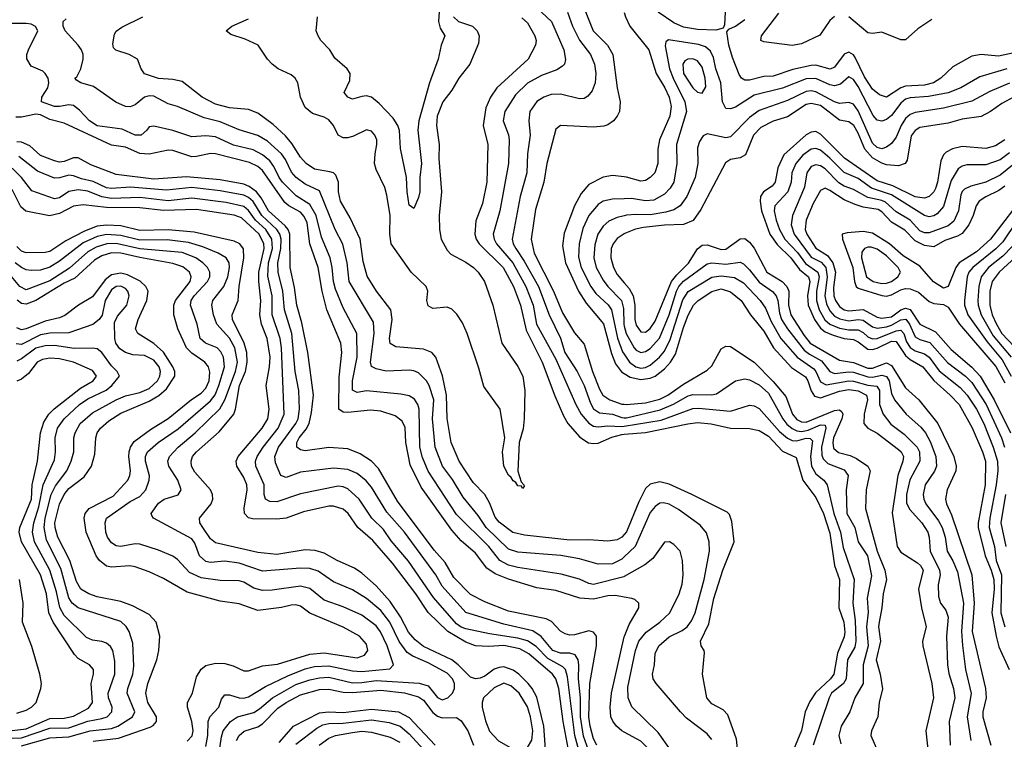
# Model space of a CAD drawing. Header units: inches. Extents: x 501365 to 657855, y 482276 to 547543.
# Tile 939 of 957: x 617442 to 621608, y 516295 to 519338. Entities that reach past the tile are written whole.
import ezdxf

# ---------------------------------------------------------------- set-up
doc = ezdxf.new("R2010")
doc.units = ezdxf.units.IN
doc.header["$MEASUREMENT"] = 0
doc.layers.add('A6511', color=7, linetype='Continuous')
doc.layers.add('A6521', color=7, linetype='Continuous')

msp = doc.modelspace()

# ---------------------------------------------------------------- linework, layer by layer
at = {"layer": 'A6511', "color": 5}
for points, elevation in [([(619810, 519436.8), (619867.8, 519290), (619929.6, 519230), (619950.9, 519190), (619969.7, 519049.7), (619982.3, 518990), (619979.1, 518950), (619970.2, 518930), (619953.8, 518910), (619930, 518892.7), (619912.9, 518887.1), (619870, 518882.8), (619730, 518890.7), (619710, 518874.3), (619672, 518730), (619659.7, 518650), (619624.6, 518535.4), (619606, 518410), (619618.9, 518350), (619699.9, 518190), (619738, 518098), (619790, 518013.2), (619830, 517965), (619865.1, 517850), (619894.6, 517774.6), (619909.3, 517749.3), (619938.9, 517730), (619990, 517712.2), (620000, 517711.3)], 3380), ([(619218.4, 519390), (619214.5, 519330), (619221.3, 519301.3), (619240.6, 519270), (619225.8, 519230), (619213.1, 519170), (619175.3, 519070), (619130.4, 518910), (619126.8, 518870), (619142.6, 518730), (619135.2, 518670), (619134.8, 518610), (619130, 518585.6), (619110, 518539.3), (619090, 518553.2), (619080.8, 518610), (619079.1, 518670), (619053.3, 518793.3), (619049, 518869), (619042.4, 518890), (619021.9, 518921.9), (618962.8, 518982.8), (618930, 519009.6), (618910, 519015.1), (618890, 519013.3), (618850, 519002), (618829.7, 519010), (618815.1, 519030), (618839.1, 519080.9), (618839.7, 519110), (618827.3, 519130), (618774.7, 519174.7), (618753.7, 519210), (618716.8, 519250), (618704.2, 519270), (618696.4, 519290), (618701.6, 519350)], 3260), ([(619630, 519387.3), (619691.5, 519330), (619744.4, 519210), (619750.8, 519169.2), (619746.5, 519150), (619738.7, 519141.3), (619714.8, 519125.2), (619650, 519101.8), (619590, 519069.4), (619540.3, 519019.7), (619494.7, 518950), (619487.8, 518910), (619510.8, 518850.8), (619513.4, 518830), (619510.5, 518729.5), (619473.4, 518530), (619445.6, 518430), (619448.9, 518410), (619459, 518390), (619528, 518310), (619583.4, 518210), (619613.8, 518130), (619628.5, 518050), (619710, 517901.5), (619795.2, 517710), (619817.9, 517670), (619850, 517631.7), (619870, 517619.4), (619890, 517615.8), (619930, 517619.6), (619990, 517616.9), (620000, 517618.5)], 3340), ([(619760.3, 519370), (619780.8, 519310), (619810, 519250.8), (619856.6, 519190), (619874, 519150), (619879.9, 519110), (619876.8, 519070), (619863.7, 519036.3), (619845.9, 519014.1), (619830, 519004.5), (619810, 519002.5), (619730, 519022.7), (619690, 519021.9), (619660.2, 519010), (619630, 518991.1), (619600.7, 518950), (619595.7, 518910), (619602.3, 518850), (619590.5, 518770), (619587.2, 518690), (619558.9, 518590), (619525.1, 518410), (619529.4, 518390), (619540.6, 518370), (619576.7, 518316.7), (619637.5, 518210), (619681.7, 518090), (619730, 517991), (619747.9, 517930), (619800.6, 517850), (619830.3, 517790.3), (619856.5, 517716.5), (619870, 517691.6), (619894.8, 517674.8), (619950, 517668.8), (619990, 517654.7), (620000, 517654.5)], 3360), ([(620000, 516983.4), (619997.8, 516982.2), (619870, 516948.8), (619850, 516953.2), (619810, 516972.1), (619732.3, 516992.3), (619550, 517020.4), (619510, 517031.4), (619472.8, 517050), (619426.3, 517110), (619290, 517245.5), (619170, 517427.9), (619146.3, 517486.3), (619135.5, 517530), (619131.9, 517690), (619126.4, 517710), (619112.3, 517732.3), (619090, 517746.8), (619054.4, 517754.4), (618910, 517768.4), (618870, 517760.9), (618850.4, 517770.4), (618849.6, 517810), (618870.2, 517910), (618868.3, 518010), (618810, 518119.8), (618777.5, 518197.5), (618769.1, 518230), (618764.3, 518290), (618755.8, 518330), (618718.3, 518418.3), (618696.7, 518510), (618670, 518556.2), (618612.4, 518592.4), (618554.1, 518650), (618539.8, 518670), (618517.5, 518717.5), (618500.1, 518740.1), (618470, 518765.7), (618430, 518787.2), (618346.4, 518806.4), (618270, 518841.8), (618230, 518846.7), (618170, 518842.2), (618090, 518869.4), (618010, 518887.2), (617990, 518884.8), (617979.7, 518870), (617955.8, 518850), (617930, 518848.8), (617875, 518875), (617770, 518889.2), (617737.2, 518910), (617695.6, 518955.6), (617670, 518974.9), (617650, 518978.2), (617610, 518970.3), (617590, 518971.1), (617534.4, 518990), (617536, 519010), (617560.8, 519050), (617565.6, 519070), (617562.9, 519090), (617550.5, 519110.5), (617539.5, 519119.5), (617490, 519140.4), (617472.7, 519172.7), (617472.4, 519190), (617479.1, 519210), (617518.9, 519290), (617508.6, 519308.6), (617490, 519318.7), (617470, 519322.2), (617310, 519321.4)], 3360), ([(620000, 517066.2), (619990, 517056.6), (619950, 517036.2), (619890, 517034.7), (619810, 517057.1), (619731.4, 517071.4), (619550, 517086.5), (619510, 517098.2), (619415.3, 517190), (619381.1, 517241.1), (619318.5, 517318.5), (619273.3, 517393.3), (619230.3, 517450), (619199.8, 517530), (619188.6, 517650), (619193.7, 517730), (619174.7, 517790), (619163.7, 517810), (619130, 517844.4), (619110, 517853.1), (619090, 517856.1), (618992, 517852), (618950, 517860.5), (618930.9, 517870.9), (618926.3, 517890), (618941.1, 518010), (618939, 518059), (618835.9, 518230), (618826.9, 518310), (618809, 518389), (618776.7, 518450), (618710, 518614.5), (618650, 518641.5), (618611.5, 518670), (618592.7, 518692.7), (618566.3, 518746.3), (618549.7, 518769.7), (618490, 518823.7), (618450, 518848), (618370, 518872.4), (618290, 518905.9), (618222.6, 518922.6), (618110, 518970.9), (618070, 518981.9), (618010, 519013.9), (617990, 519015.7), (617970.4, 519009.6), (617930, 518977.8), (617910, 518969.3), (617890, 518971.2), (617849.4, 518989.4), (617754.8, 519054.8), (617700.9, 519070), (617681.8, 519081.8), (617675.4, 519090), (617683.5, 519096.5), (617701.2, 519130), (617710.4, 519170), (617710.5, 519190.5), (617704.2, 519210), (617690, 519229.7), (617633.8, 519290), (617625.5, 519310), (617625.7, 519330), (617638.3, 519341.7)], 3340), ([(620000, 517160.5), (619990, 517149.9), (619970, 517137.8), (619930, 517133), (619850, 517138.5), (619770, 517136.7), (619577.2, 517157.2), (619528.7, 517168.6), (619470, 517213.1), (619453.8, 517233.8), (619430, 517294.9), (619410.2, 517330.2), (619360.8, 517380.8), (619301.5, 517470), (619267.4, 517550), (619250.5, 517650.5), (619248.2, 517750), (619231, 517831), (619202.9, 517910), (619185.2, 517930), (619150, 517944.8), (619033.8, 517953.8), (619008.9, 517968.9), (619006.5, 517990), (619018.1, 518070), (619012.1, 518110), (618951.3, 518190), (618912.4, 518252.4), (618895.2, 518315.2), (618882.4, 518410), (618839.7, 518499.7), (618799.1, 518570), (618790.3, 518610), (618790.8, 518650.7), (618779.5, 518679.5), (618769.5, 518689.5), (618754.3, 518694.3), (618690, 518705.1), (618653.9, 518730), (618630, 518756.5), (618593.8, 518813.8), (618566.6, 518846.6), (618514.1, 518894.1), (618450, 518942.9), (618410, 518958.4), (618330, 518965), (618270, 518981), (618214.5, 519010), (618130, 519075.9), (618090, 519085.4), (618030, 519088.7), (617970, 519109), (617956, 519130), (617940.5, 519170), (617905.1, 519190), (617848.5, 519208.5), (617839, 519219), (617835.9, 519235.9), (617843.4, 519276.6), (617850.5, 519289.5), (617874, 519306), (617963, 519350)], 3320), ([(619277.4, 519350), (619298.9, 519330), (619357.6, 519310), (619378.2, 519290), (619386.4, 519270), (619383.5, 519236.5), (619346.5, 519150), (619299.9, 519090), (619270, 519039.9), (619232.4, 518990), (619208.2, 518930), (619205.6, 518890), (619217.2, 518810), (619215.9, 518750), (619226, 518610), (619216.9, 518510), (619218.2, 518450), (619225.4, 518410), (619250, 518363.1), (619266.6, 518346.6), (619330, 518312.8), (619361.6, 518290), (619381.7, 518270), (619409, 518230), (619444.1, 518130), (619481.5, 517970), (619550, 517870.5), (619570.6, 517830), (619579.2, 517770), (619576.9, 517650), (619572.3, 517607.7), (619555.7, 517550), (619549, 517429), (619563.4, 517383.4), (619574.9, 517370), (619576.3, 517363.7), (619570, 517355.3), (619565.4, 517365.4), (619550, 517366.4), (619541.1, 517381.1), (619530, 517387.4), (619521.8, 517401.8), (619510, 517411.1), (619490, 517449.7), (619484.6, 517510), (619494.5, 517570), (619475.4, 517690), (619405.9, 517785.9), (619384.5, 517864.5), (619335.7, 518010), (619315.9, 518055.9), (619292.2, 518092.2), (619270, 518113.7), (619250, 518122), (619190, 518116.8), (619170, 518127), (619165, 518150), (619168.5, 518190), (619161.3, 518210), (619098.3, 518270), (619013.7, 518390), (619008.2, 518430), (619009.5, 518510), (618995.4, 518595.4), (618987.5, 518627.5), (618950, 518704.4), (618943.9, 518730), (618945.5, 518770), (618953.6, 518810), (618952.8, 518830), (618944.1, 518850), (618930, 518866.1), (618910, 518872.2), (618854.6, 518845.4), (618830, 518838.2), (618810, 518838.4), (618790, 518849.9), (618769.9, 518889.9), (618750, 518914.1), (618730, 518925.6), (618681.2, 518941.2), (618650, 518966.4), (618629.9, 519010), (618619.1, 519070), (618607.2, 519090), (618590, 519103.8), (618536.2, 519130), (618509.8, 519149.8), (618490.7, 519170.7), (618451.3, 519230), (618395.7, 519255.7), (618335.2, 519275.2), (618315.1, 519290), (618339.6, 519310), (618410, 519341.5)], 3280), ([(619566, 519346), (619590, 519324.8), (619622.2, 519270), (619627.2, 519250), (619624.4, 519230), (619593.2, 519170), (619460.4, 519050), (619434.4, 519010), (619414.4, 518965.6), (619402.6, 518890), (619423.1, 518810), (619419.1, 518650), (619399.6, 518560.4), (619372.6, 518487.4), (619367.7, 518430), (619373.3, 518410), (619385.9, 518390), (619487.5, 518290), (619530.8, 518210), (619561, 518130), (619585.3, 518025.3), (619652.9, 517890), (619706.7, 517746.7), (619742.8, 517662.8), (619761.5, 517630), (619811.9, 517571.9), (619848.8, 517548.8), (619870, 517544.8), (619890, 517547.1), (619948, 517572), (619990, 517583.5), (620000, 517584.3)], 3320), ([(620000, 516895.8), (619962.5, 516902.5), (619930, 516901.5), (619870, 516887.6), (619811.9, 516891.9), (619710, 516924.4), (619630, 516935.4), (619510, 516972.1), (619454, 516994), (619417.9, 517017.9), (619370, 517081), (619310, 517133.9), (619270, 517179.3), (619140.2, 517360.2), (619094.8, 517454.8), (619076, 517550), (619072.5, 517612.5), (619060, 517640), (619030, 517662), (618970, 517681.7), (618926.5, 517686.5), (618830, 517676.2), (618810, 517677.7), (618792.4, 517690), (618793.5, 517826.5), (618804.6, 517930), (618800.7, 517970), (618742, 518110), (618721.3, 518190), (618705, 518290), (618670, 518390), (618658.6, 518478.6), (618645.9, 518505.9), (618630, 518523.9), (618580.4, 518550), (618564.4, 518564.4), (618470, 518700.1), (618450, 518717), (618414.2, 518734.2), (618270, 518770.9), (618250, 518772.3), (618190, 518758.6), (618170, 518758.3), (618090, 518784.1), (618070, 518785.2), (617990, 518769.5), (617950, 518771.8), (617890, 518797.9), (617830, 518806.4), (617630, 518899.7), (617570, 518915.2), (617530, 518935.6), (617510, 518937.9), (617450, 518924.9), (617425.8, 518925.8)], 3380), ([(619884.2, 516270), (619870, 516296.9), (619855.4, 516350), (619850.5, 516390), (619853.8, 516530), (619882.1, 516690), (619881.8, 516730), (619870, 516747.7), (619850, 516753.2), (619790, 516736.6), (619770, 516735.2), (619750, 516740.4), (619730, 516752.1), (619692.2, 516792.2), (619670, 516804.6), (619510, 516836.5), (619410, 516875.8), (619350, 516907.1), (619278.5, 516978.5), (619241.8, 517041.8), (619195, 517095), (619041, 517301), (618959.5, 517439.5), (618931.2, 517471.2), (618882.3, 517502.3), (618830, 517522.8), (618750, 517528.9), (618650, 517515), (618630, 517518.4), (618615.3, 517530), (618615.3, 517550), (618624.9, 517570), (618654.6, 517605.4), (618666.3, 517630), (618676.6, 517676.6), (618684.7, 517750), (618660.9, 517930), (618636.1, 518056.1), (618614.5, 518130), (618605.2, 518205.2), (618586.8, 518290), (618585.1, 518430), (618577.9, 518450), (618565.9, 518465.9), (618494.6, 518530), (618464.3, 518584.3), (618443.7, 518610), (618412.9, 518632.9), (618390, 518642.2), (618290, 518660.6), (618147.1, 518672.9), (618010, 518663.1), (617850, 518683.1), (617743.6, 518723.6), (617690, 518753.8), (617670, 518752.8), (617630, 518738.1), (617610, 518735.7), (617590, 518740.1), (617530, 518762.7), (617484.6, 518804.6), (617450, 518819.1), (617430, 518821.7)], 3420), ([(619848.5, 516248.5), (619828.1, 516308.1), (619815, 516390), (619814.2, 516470), (619806.5, 516550), (619807.7, 516610), (619805, 516630), (619792.4, 516652.4), (619770, 516658.7), (619730, 516659.3), (619697.2, 516670), (619649, 516729), (619612.9, 516752.9), (619490, 516781.8), (619330, 516831.3), (619230, 516941.9), (619202.5, 516990), (619070.7, 517170), (618994.9, 517254.9), (618930, 517360.9), (618907.6, 517387.6), (618870, 517418), (618830, 517435.1), (618770, 517440.9), (618630, 517424.8), (618570, 517401.8), (618546.8, 517410), (618524.1, 517464.1), (618520.9, 517490), (618536.5, 517530), (618609.9, 517630), (618620.2, 517650), (618625.2, 517690), (618623.7, 517770), (618607.4, 517850), (618593.3, 518010), (618562.6, 518110), (618554.8, 518190), (618535.5, 518270), (618534.9, 518310), (618547.4, 518370), (618549, 518410), (618543.3, 518430), (618530.2, 518450), (618466.8, 518510), (618429.2, 518569.2), (618410, 518585.6), (618390, 518595.3), (618290, 518613.9), (618170, 518627.3), (618063.7, 518616.3), (617910.5, 518629.5), (617830, 518624.3), (617810, 518626.6), (617753.6, 518653.6), (617704.1, 518664.1), (617670, 518677.4), (617650, 518680.1), (617610, 518668.5), (617590, 518667.5), (617517.4, 518697.4), (617439, 518759)], 3440), ([(619834.8, 516150), (619791.1, 516310), (619759.1, 516559.1), (619750.6, 516590), (619740.7, 516600.7), (619675.9, 516635.9), (619626.6, 516686.6), (619590, 516710.4), (619550, 516722.1), (619430, 516740.2), (619330, 516761.5), (619310, 516768.3), (619290, 516782.3), (619193.5, 516893.5), (619087.5, 517047.5), (619014, 517134), (618981.4, 517181.4), (618931.7, 517230), (618879, 517310), (618830, 517353), (618810, 517362.3), (618790, 517365), (618630, 517332), (618530, 517299.1), (618500.5, 517300.5), (618481.7, 517310), (618475.7, 517330), (618475.8, 517370), (618440.7, 517450), (618439.5, 517470), (618446.3, 517490), (618471.6, 517530), (618536.1, 517610), (618560.8, 517670), (618550, 517950), (618543.6, 517990), (618510.5, 518090), (618510.4, 518170), (618492.4, 518252.4), (618495.3, 518310), (618511.6, 518370), (618509.4, 518410), (618483.2, 518450), (618440.1, 518490), (618410, 518530.5), (618390, 518547.4), (618315.9, 518564.1), (618170, 518582.4), (618070, 518571.5), (617950, 518585.1), (617830, 518581), (617790, 518588.7), (617730, 518612.6), (617690, 518617.5), (617650, 518610.5), (617610, 518585), (617590, 518579.5), (617493.2, 518613.2), (617449.5, 518670), (617410, 518709.5)], 3460), ([(620000, 518673.4), (619950, 518678.3), (619910, 518672.3), (619850, 518640.4), (619816.9, 518603.1), (619789, 518551), (619745.3, 518434.7), (619739.3, 518380.7), (619752, 518310), (619806.1, 518190), (619838.3, 518138.3), (619911.8, 518051.8), (619945.8, 517925.8), (619962.3, 517882.3), (619988.4, 517848.4), (620000, 517841.2)], 3420), ([(619774.6, 516190), (619741.2, 516370), (619723, 516510), (619710.8, 516550), (619696.2, 516570), (619595.7, 516655.7), (619557.4, 516677.4), (619490, 516691.7), (619427.3, 516687.3), (619370, 516689.9), (619330, 516704.9), (619253.1, 516750), (619170.2, 516830.2), (619118.2, 516910), (619018.9, 517038.9), (618935.9, 517135.9), (618872.4, 517190), (618832.1, 517250), (618810, 517267.7), (618770, 517280.9), (618750, 517279.9), (618643.3, 517256.7), (618570, 517230.3), (618530, 517225.6), (618427.1, 517227.1), (618410, 517230.5), (618393, 517250), (618392.1, 517272.1), (618404.8, 517350), (618402.7, 517370), (618390, 517401.2), (618360.1, 517450), (618357.6, 517470), (618366.3, 517490), (618467.7, 517610), (618491.2, 517650), (618496.9, 517690), (618485.3, 517790), (618499.2, 517870), (618501.2, 517910), (618489.5, 517989.5), (618465.5, 518050), (618457.8, 518090), (618461.7, 518150), (618453.4, 518230), (618453.9, 518270), (618476.1, 518370), (618475.2, 518390), (618455.1, 518430), (618379.8, 518499.8), (618350, 518510.9), (618190, 518534.8), (618050, 518530.6), (617950, 518542.4), (617810, 518543.1), (617710, 518554.7), (617670, 518549.1), (617610, 518517.6), (617568.8, 518508.8), (617467.4, 518527.4), (617446.5, 518546.5), (617410, 518620.2)], 3480), ([(620000, 518580), (619950, 518578.3), (619910.4, 518569.6), (619890, 518556.7), (619850.5, 518510), (619825.1, 518454.9), (619809.3, 518390), (619807, 518333), (619817.8, 518290), (619857.9, 518210), (619879.9, 518179.9), (619931.5, 518131.5), (619945.6, 518110), (619971, 517991), (619992.9, 517932.9), (620000, 517922.5)], 3440), ([(620000, 518507.9), (619970, 518500.7), (619934.8, 518485.2), (619910, 518464.4), (619888.6, 518430), (619874.8, 518385.2), (619871, 518330), (619880.6, 518290), (619910, 518236.8), (619930, 518209.7), (619988.7, 518150), (619996.2, 518116.2), (619998, 518050), (620000, 518041.5)], 3460), ([(619666.6, 516253.4), (619659.8, 516350), (619630, 516472.6), (619610.3, 516510), (619593.9, 516530), (619553.9, 516570), (619530, 516587.4), (619490, 516600.6), (619470, 516598.7), (619449.3, 516590.7), (619410, 516561.2), (619390, 516552.5), (619370, 516550.8), (619350, 516557.8), (619297.3, 516610), (619270.4, 516630), (619150, 516687.4), (619114.6, 516714.6), (619087.2, 516747.2), (619052.9, 516812.9), (619010, 516877.6), (618950, 516943.1), (618890, 516997.3), (618858.3, 517018.3), (618785.8, 517050), (618730, 517081.2), (618692.5, 517092.5), (618650, 517095.5), (618530, 517076.3), (618450, 517084.3), (618270, 517125), (618250, 517142.8), (618216.2, 517190), (618204.7, 517210), (618202.9, 517230), (618251.7, 517290), (618259, 517310), (618258.4, 517330), (618249.9, 517350), (618183.6, 517423.6), (618169.5, 517450), (618166.9, 517470), (618173.5, 517490), (618189.4, 517510), (618285.9, 517594.1), (618347.6, 517670), (618355.6, 517690), (618372.3, 517790), (618397.5, 517850), (618405.1, 517890), (618403.1, 517930), (618392.3, 517970), (618343, 518070), (618341, 518090), (618367, 518150), (618370.9, 518210), (618389.7, 518330), (618389.3, 518369.3), (618374, 518390), (618350, 518400.8), (618179.7, 518439.7), (618070, 518448.5), (617950, 518446.2), (617870, 518465.2), (617810, 518468.2), (617770, 518463.8), (617716.4, 518443.6), (617637.2, 518402.8), (617570, 518358), (617550, 518353.6), (617470, 518352), (617450, 518359.3), (617430, 518378)], 3520), ([(618278.1, 516181.9), (618295.4, 516304.6), (618303, 516330), (618333.3, 516370), (618363.8, 516390), (618432.7, 516407.3), (618457.2, 516422.8), (618511.4, 516470), (618610, 516525.7), (618670, 516546.1), (618710, 516554.7), (618750, 516556.9), (618850, 516533.8), (618890, 516534.2), (618950, 516543.6), (619131.8, 516531.8), (619170, 516520.5), (619210, 516471.2), (619230, 516461.5), (619254.1, 516470), (619272.8, 516490), (619281.4, 516510), (619281.3, 516530), (619273.5, 516550), (619250, 516574.5), (619170, 516618.4), (619105.7, 516645.7), (619082, 516662), (619047.7, 516707.7), (619008.7, 516790), (618970, 516838.9), (618910, 516889.9), (618850, 516926), (618770, 516960.9), (618705, 517005), (618670, 517016.7), (618630, 517017.8), (618470, 517005.7), (618370, 517039.4), (618310, 517047.6), (618250, 517042.1), (618230, 517046.7), (618203.1, 517070), (618183.4, 517123.4), (618170, 517141.9), (618007.8, 517230), (618001.3, 517241.3), (617998.7, 517250), (618030, 517292.6), (618054, 517310), (618111.9, 517328.1), (618125, 517350), (618111.5, 517390), (618072.5, 517450), (618068.3, 517470), (618076.4, 517490), (618112.3, 517530), (618184.1, 517590), (618288.6, 517691.4), (618310, 517730), (618354.5, 517850), (618362.9, 517890), (618351.9, 517950), (618330, 517990.8), (618276.6, 518050), (618262.4, 518090), (618254.8, 518130), (618258.8, 518150), (618305.8, 518210), (618322.3, 518250), (618329.9, 518290), (618327.9, 518310), (618315.7, 518330), (618281.5, 518350), (618217.4, 518377.4), (618155.9, 518396), (618066.2, 518406.1), (617950, 518405.6), (617870, 518424.7), (617810, 518429.2), (617770, 518420.8), (617710, 518394.1), (617610, 518316.2), (617570, 518291.5), (617530, 518278.6), (617490, 518276.6), (617470, 518279.7), (617450, 518289.5), (617422.6, 518310)], 3540), ([(620000, 518432.4), (619970, 518412.1), (619952.9, 518390), (619944.9, 518370), (619942.5, 518330), (619953.8, 518290), (619970, 518259.5), (620000, 518225.1)], 3480), ([(618230, 516263.6), (618238, 516310), (618239.1, 516370), (618246.1, 516390), (618284.3, 516430), (618295.3, 516464.7), (618310, 516482.2), (618330, 516481.9), (618370, 516469.6), (618390, 516468.8), (618410, 516474.4), (618481.4, 516518.5), (618576.6, 516563.4), (618650, 516592.5), (618690, 516603), (618750, 516605.9), (618850, 516583.7), (618890, 516581.2), (619007.4, 516592.6), (619024.1, 516610), (618996.7, 516690), (618969.2, 516749.2), (618950, 516773.8), (618890, 516819), (618810, 516854.8), (618730, 516882.9), (618670, 516932), (618630, 516941.4), (618510, 516924.9), (618470, 516924.2), (618433.3, 516933.3), (618390, 516958.8), (618370, 516964.7), (618290, 516966.5), (618210, 516977.6), (618160.4, 517000.4), (618110, 517054.9), (618090, 517069.2), (618030, 517094), (617950, 517119.6), (617930, 517120.7), (617870, 517110.5), (617850, 517112.5), (617830, 517125.2), (617813, 517150), (617806.4, 517170), (617803.6, 517210), (617809.3, 517230), (617910, 517300.8), (617950, 517320.8), (617975.2, 517350), (617989.9, 517390), (617990.9, 517409.1), (617974.8, 517470), (617974.8, 517490), (617982.8, 517510), (618027.7, 517550), (618112.8, 517607.2), (618250, 517726.2), (618268.8, 517751.2), (618284.7, 517790), (618307.9, 517870), (618305, 517910), (618293.7, 517933.7), (618277.9, 517950), (618228, 517970), (618205, 517990), (618193.2, 518050), (618164.3, 518130), (618167.7, 518150), (618180.1, 518170), (618236, 518230), (618246.2, 518250), (618246.8, 518270), (618237.2, 518290), (618217.3, 518310), (618187.6, 518330), (618130, 518352.9), (617950.7, 518369.3), (617850, 518390.9), (617810.4, 518389.6), (617765, 518375), (617730, 518356.4), (617653, 518287), (617570, 518233.1), (617470, 518195.1), (617442.2, 518210), (617400.4, 518260.4)], 3560), ([(618150, 516286.1), (618171.1, 516308.9), (618175.8, 516330), (618169.9, 516370), (618151.4, 516430), (618152.4, 516450), (618173.5, 516490), (618190, 516558.2), (618209.6, 516590.4), (618230, 516606.1), (618270, 516616.3), (618310, 516614.5), (618345.8, 516605.8), (618390, 516584.5), (618410, 516583.8), (618470, 516605.8), (618532.6, 516612.6), (618670, 516655), (618730, 516660.6), (618870, 516639.7), (618901.2, 516650), (618915.4, 516670), (618910, 516697.3), (618880.3, 516730), (618810, 516768.1), (618670, 516827.8), (618630, 516857.1), (618610, 516862.9), (618590, 516861.7), (618550, 516851.6), (618450, 516838.9), (618370, 516867), (618290, 516878.4), (618150, 516916.4), (618050, 516974.5), (617990, 517002.6), (617930, 517023.9), (617907.7, 517027.7), (617830, 517022.3), (617810, 517027.1), (617779.2, 517050), (617765.6, 517070), (617723.4, 517170), (617714.5, 517230), (617719.2, 517250), (617736.2, 517270), (617837.3, 517322.7), (617899.9, 517390), (617908.5, 517410), (617910.3, 517429.7), (617903.5, 517490), (617905.9, 517510), (617911.4, 517530), (617926.8, 517553.2), (617995, 517605), (618070, 517650.8), (618168.8, 517731.2), (618210, 517758.6), (618230, 517778.9), (618243.4, 517810), (618247.1, 517847.1), (618241.5, 517870), (618225.2, 517890), (618170, 517927.9), (618147.9, 517950), (618110.7, 518030), (618094, 518090), (618094.1, 518130), (618100.7, 518150), (618162.7, 518230), (618167.3, 518250), (618160.1, 518270), (618132.9, 518292.9), (618090, 518307), (617950, 518331.3), (617870, 518350.5), (617830, 518351.2), (617790, 518338.5), (617758.8, 518321.2), (617675.3, 518244.7), (617630, 518223.8), (617510.1, 518150), (617470, 518135.2), (617450, 518137.2), (617431.6, 518151.6)], 3580), ([(617753.3, 516286.7), (617860, 516300), (617993.9, 516346.1), (618007, 516353), (618020.6, 516370), (618020.8, 516390), (617984.1, 516450), (617976.3, 516490), (617983.9, 516530), (618022.5, 516630), (618030.5, 516670.5), (618034.5, 516730), (618019.9, 516790), (617990, 516821.6), (617919.1, 516859.1), (617870, 516877.8), (617770, 516897.3), (617734.6, 516910), (617700.2, 516930), (617681.7, 516961.7), (617654.5, 517050), (617603.8, 517150), (617591.9, 517190), (617591, 517210), (617610.9, 517289.1), (617630, 517330), (617650, 517354.7), (617715.4, 517404.6), (617746.4, 517450), (617759.6, 517500.4), (617763.5, 517570), (617769.9, 517590), (617783.9, 517610), (617819.4, 517640.6), (617870, 517673.3), (617990, 517724.9), (618031, 517749), (618063.1, 517776.9), (618098.6, 517830), (618098.7, 517850), (618090.5, 517870), (618050, 517931), (618010, 517967.6), (617941.3, 518010), (617932.5, 518030), (617943.3, 518070), (617980.5, 518150), (617985.7, 518190), (617976.4, 518210), (617952.4, 518232.4), (617898.7, 518258.7), (617870, 518265.7), (617830, 518258.9), (617803.1, 518236.9), (617750, 518165.9), (617690.9, 518130), (617632.8, 518087.2), (617610, 518076.7), (617550, 518063.4), (617470, 518029.9), (617450, 518025.6), (617430, 518034)], 3620), ([(617450, 516267), (617570, 516301.2), (617650, 516304.3), (617739.8, 516330), (617830, 516340.3), (617857.5, 516350), (617919, 516390), (617929, 516410), (617897.3, 516490), (617899.5, 516510), (617920.5, 516570), (617924.3, 516604.3), (617920.6, 516700.6), (617905.4, 516750), (617892, 516772), (617870, 516792.3), (617690, 516851.1), (617663.8, 516870), (617650, 516892.9), (617616.2, 517016.2), (617556.1, 517136.1), (617545.2, 517190), (617550, 517230), (617575.6, 517330), (617593.7, 517366.3), (617642.1, 517430), (617660.5, 517470), (617670.8, 517510), (617671.7, 517570), (617676.1, 517590), (617697.5, 517630), (617750, 517675.3), (617850, 517730.4), (617890, 517746.9), (617950, 517760.6), (617990, 517778.6), (618024.7, 517810), (618034.6, 517830), (618037.6, 517850), (618032.8, 517870), (618010, 517898.3), (617970, 517918), (617920.5, 517920.5), (617890, 517929.9), (617866.2, 517946.2), (617848.8, 517970), (617844.3, 517990), (617843.1, 518056.9), (617856.4, 518083.6), (617894.9, 518130), (617905.4, 518170), (617900.1, 518190), (617890, 518201.5), (617870, 518210.9), (617850, 518208.7), (617830, 518195.3), (617803.9, 518150), (617791.5, 518088.5), (617778.6, 518070), (617750.9, 518049.1), (617650, 518013.9), (617570, 518012.7), (617530, 518004.8), (617450, 517963.7), (617426.8, 517966.8)], 3640), ([(617410, 516299.1), (617450, 516300.5), (617570, 516341.2), (617650, 516343.5), (617730, 516371.2), (617790, 516382.4), (617811.8, 516390), (617832.4, 516410), (617833.2, 516430), (617817.9, 516470), (617816.6, 516490), (617844.8, 516570), (617844.7, 516624.7), (617836.1, 516670), (617826.5, 516686.5), (617810, 516700.5), (617790, 516708.2), (617750, 516713.6), (617724.6, 516724.6), (617630, 516817.5), (617611.8, 516851.8), (617598.3, 516918.3), (617569, 517010), (617504.9, 517130), (617495.6, 517170), (617501.4, 517210), (617522.8, 517277.2), (617541.3, 517370), (617590, 517476.5), (617594.1, 517510), (617592, 517570), (617602.5, 517610), (617630.8, 517650), (617694.5, 517710), (617730, 517734.1), (617808.4, 517771.6), (617831.3, 517790), (617863.7, 517830), (617854, 517850), (617830, 517874.2), (617789.9, 517929.9), (617770, 517945.7), (617750, 517949), (617673.2, 517946.8), (617590, 517959.2), (617550, 517958.3), (617510, 517948.1), (617450, 517903.5), (617430, 517894.2)], 3660), ([(617410, 516331.5), (617470, 516338.7), (617570, 516383), (617630, 516383.7), (617670, 516392.8), (617733.7, 516426.3), (617749.5, 516450), (617743.8, 516530), (617754.9, 516570), (617754.3, 516590), (617737.6, 516610), (617690, 516636.6), (617673.4, 516653.4), (617583.7, 516790), (617565.5, 516830), (617554.9, 516910), (617530.3, 516990.3), (617450.2, 517130), (617440, 517170), (617443.3, 517190), (617491.9, 517310), (617495.2, 517370), (617517.8, 517470), (617530.2, 517590), (617543.9, 517636.1), (617566, 517670), (617587.9, 517692.1), (617700, 517780), (617752.9, 517810), (617767, 517830), (617750, 517853.7), (617670, 517889.9), (617610, 517903.6), (617570, 517906.5), (617538.7, 517901.3), (617516.6, 517890), (617478.7, 517841.3), (617450, 517818.1), (617430, 517809.1)], 3680), ([(617430, 516405), (617470, 516417.6), (617492.6, 516430), (617512.4, 516450), (617531.4, 516510), (617533.9, 516530), (617527.2, 516570), (617493.4, 516686.6), (617453.8, 516790), (617456.8, 516870), (617441.9, 516970)], 3720), ([(620000, 516324.5), (619990, 516329.9), (619967.6, 516350), (619950.9, 516370.9), (619942.9, 516390), (619939.8, 516430), (619945.8, 516490), (620000, 516727.5)], 3380), ([(618359.7, 516290), (618371.3, 516310), (618391.5, 516328.5), (618450, 516346.8), (618470, 516359.3), (618534.3, 516425.7), (618569.5, 516450), (618630, 516482.1), (618710, 516504.9), (618750, 516506.2), (618810, 516494.4), (618850, 516492.4), (618970, 516502.6), (619070, 516491.2), (619130, 516474.6), (619150, 516460.3), (619190, 516408), (619210, 516392.8), (619230, 516385.8), (619290, 516386.4), (619310, 516373), (619337.5, 516330), (619361.6, 516270)], 3520), ([(618539.3, 516280.7), (618600.1, 516350), (618710, 516406.3), (618749.1, 516410.9), (618810, 516407.2), (618930, 516422.4), (619044.7, 516410), (619090, 516387.1), (619200.4, 516270)], 3480), ([(618610, 516273.5), (618699, 516341), (618724.5, 516355.5), (618750, 516362), (618810, 516362.7), (618930, 516377.2), (619005.3, 516365.3), (619051.6, 516350), (619090, 516317.8), (619150, 516250.9)], 3460), ([(618709.4, 516270), (618750, 516299.7), (618777.7, 516310), (618850, 516323), (618890, 516328.3), (618930, 516324.6), (619010, 516304.1), (619050, 516282.2)], 3440)]:
    msp.add_lwpolyline(points, dxfattribs=dict(at, elevation=elevation))
at = {"layer": 'A6511', "color": 5, "elevation": 3540}
msp.add_lwpolyline([(619490, 516531.5), (619450, 516512.1), (619404.5, 516470), (619398.5, 516450), (619399.1, 516430), (619412.4, 516372.4), (619429.2, 516329.2), (619467.9, 516287.9), (619530, 516253), (619550, 516248), (619570, 516249), (619590, 516259.8), (619608.7, 516291.3), (619612.7, 516330), (619603.5, 516390), (619590, 516431.8), (619554.7, 516490), (619520.7, 516520.7)], close=True, dxfattribs=at)
at = {"layer": 'A6521', "color": 5}
for points, elevation in [([(620000, 519367.8), (620005.4, 519350), (620022.9, 519310), (620103.8, 519210), (620134.7, 519110), (620172.2, 519050), (620190.3, 519010), (620197.8, 518970), (620192.9, 518930), (620149.4, 518830), (620142.4, 518790), (620142.5, 518730), (620129.3, 518690), (620110, 518669.9), (620090, 518658.3), (620070, 518654.5), (620010, 518672.4), (620000, 518673.4)], 3420), ([(620427.2, 519370), (620424.2, 519315.8), (620418.7, 519301.3), (620387, 519293), (620310, 519296), (620250, 519305.4), (620210, 519324.5), (620143.9, 519370)], 3420), ([(620890, 519351.5), (620870, 519333.8), (620827.1, 519272.9), (620750, 519235.5), (620710, 519228.8), (620590, 519243.6), (620577.4, 519250), (620581.1, 519270), (620654.1, 519365.9)], 3380), ([(621670, 519201.5), (621582.7, 519182.7), (621510, 519189.9), (621470, 519184), (621390, 519137.9), (621339.5, 519090), (621308.9, 519071.1), (621270, 519060.7), (621190, 519056.8), (621170, 519049.1), (621110, 519010.4), (621079.6, 519019.6), (621050, 519044.5), (621016.1, 519096.1), (620977.3, 519177.3), (620970, 519188.6), (620950, 519199.7), (620930, 519192.2), (620890, 519136.6), (620870.9, 519129.1), (620810, 519145.1), (620790, 519144.5), (620713.1, 519126.9), (620630, 519099), (620590, 519097.8), (620530, 519081.7), (620510, 519081.9), (620495.8, 519090), (620485.5, 519105.5), (620457.4, 519177.4), (620442.2, 519230), (620434.3, 519285.7), (620441.8, 519298.2), (620470, 519310.7), (620510, 519338.5)], 3420), ([(621301.7, 519338.3), (621241.6, 519298.4), (621190, 519252.5), (621170, 519252.7), (621090, 519284.8), (621050, 519278.7), (621030, 519281.9), (620950, 519349.6)], 3380), ([(621619.1, 519130), (621504.6, 519095.4), (621424.3, 519050), (621371, 519029), (621287.2, 519012.8), (621210, 519007.1), (621190, 519001.7), (621170, 518985.2), (621130, 518932.3), (621110, 518915), (621090, 518908.7), (621070, 518912.8), (621052.8, 518932.8), (620990, 519055.8), (620970, 519085.2), (620950, 519095.7), (620915.1, 519064.9), (620890, 519057.4), (620870, 519061.9), (620810, 519089.6), (620770, 519088), (620670, 519047.6), (620550, 519018.2), (620470, 518968.1), (620450, 518960.2), (620430, 518962.5), (620416, 518990), (620408.3, 519070), (620387.3, 519130), (620377.9, 519177.8), (620365.2, 519205.2), (620343.1, 519223.1), (620313.4, 519233.4), (620187.5, 519252.5), (620176.1, 519244), (620173.6, 519226.4), (620191.9, 519130), (620206.6, 519090), (620256.1, 518990), (620263.1, 518950), (620221.6, 518810), (620222.2, 518730), (620209.6, 518650), (620194.5, 518625.5), (620170, 518599.6), (620124.9, 518575.1), (620090, 518571.3), (620030, 518581), (620000, 518580)], 3440), ([(621630, 519068.7), (621546.5, 519033.5), (621470, 518992.9), (621350, 518964), (621230, 518944.7), (621210, 518936.6), (621190, 518919.7), (621171.3, 518890), (621150, 518841.1), (621130, 518813.6), (621110, 518798.1), (621090, 518792.1), (621070, 518797.5), (621050, 518815.6), (620990, 518952.7), (620970, 518979.9), (620950, 518987.3), (620910, 518983.7), (620890, 518989.9), (620810, 519032.8), (620790, 519036.7), (620770, 519034.5), (620690, 518996.5), (620570, 518953.7), (620530, 518924.1), (620450, 518842.9), (620430, 518837.8), (620350, 518855.3), (620333.1, 518846.9), (620317.9, 518822.1), (620310, 518796), (620311.2, 518730), (620299.2, 518670), (620264, 518590), (620236.2, 518550), (620210, 518533.2), (620175.9, 518524.1), (620110, 518512.8), (620050, 518514.4), (620010, 518510.3), (620000, 518507.9)], 3460), ([(621650, 519011), (621596.8, 518983.2), (621550, 518949.5), (621510, 518927.7), (621430, 518917.3), (621370, 518899.5), (621250, 518881.1), (621230, 518869.4), (621214.2, 518845.8), (621196.8, 518743.2), (621188.6, 518730), (621160.6, 518719.4), (621110, 518723.5), (621090, 518730.2), (621050, 518754.1), (621018.1, 518790), (620990, 518858.1), (620970.6, 518890.6), (620950, 518906.1), (620910, 518912.5), (620830, 518974.1), (620790, 518983.3), (620770, 518978.6), (620690, 518927.3), (620630, 518908.4), (620578.2, 518881.8), (620547.3, 518850), (620513.3, 518766.7), (620490, 518753.9), (620450, 518746.2), (620427.7, 518732.3), (620324.5, 518535.5), (620291.2, 518488.8), (620250, 518471.8), (620170, 518468.9), (620081.6, 518458.4), (620048.1, 518451.9), (620004.6, 518435.4), (620000, 518432.4)], 3480), ([(621609.6, 518830), (621570, 518803.5), (621530, 518792.9), (621430, 518800.7), (621388.4, 518791.6), (621361.9, 518778.1), (621350, 518766.5), (621338.6, 518741.4), (621325.4, 518650), (621316.7, 518623.3), (621310, 518609.9), (621290.1, 518590), (621270, 518583), (621230, 518588.7), (621135.6, 518635.6), (621070, 518656.8), (620932.2, 518752.2), (620830, 518853.4), (620810, 518864.2), (620790, 518862.7), (620770, 518850.6), (620674.5, 518765.5), (620649, 518711), (620638.1, 518650), (620625.7, 518634.3), (620589.1, 518610), (620576.7, 518590), (620574.5, 518570), (620580.4, 518530), (620615.6, 518430), (620646.7, 518386.7), (620704.1, 518330), (620741.9, 518281.9), (620779.2, 518250), (620784.7, 518230), (620774.9, 518170), (620778.2, 518130), (620804.1, 518070), (620830, 518033.7), (620850, 518017.6), (620883.5, 518003.5), (620930, 517990.1), (620970, 517985.8), (620990, 517975.6), (621030, 517943.9), (621050, 517942.3), (621070, 517949.1), (621130, 517978.7), (621150, 517976.6), (621190, 517917.9), (621210, 517900.8), (621262.8, 517870), (621310, 517811.6), (621379.3, 517750), (621416.3, 517710), (621471.7, 517611.7), (621515.4, 517510), (621528, 517470), (621526.5, 517370), (621496.8, 517210), (621496.8, 517190), (621526.6, 517070), (621552.7, 517010), (621563.4, 516970), (621565.5, 516930), (621555.2, 516830), (621572.8, 516730), (621585.3, 516685.3), (621628.2, 516590)], 3520), ([(621630, 518775.2), (621590, 518744.9), (621530, 518724.2), (621450, 518724), (621430, 518718.4), (621413.2, 518706.8), (621382.5, 518657.5), (621350, 518547.9), (621323.3, 518516.7), (621310, 518508), (621290, 518504), (621270, 518509.5), (621130, 518597.1), (621045.6, 518625.6), (620990, 518665.6), (620930, 518692.1), (620870, 518752.6), (620830, 518785.2), (620810, 518792.7), (620790, 518789.9), (620755.8, 518764.2), (620726.1, 518730), (620708.8, 518690), (620706, 518650), (620691.7, 518610), (620637.1, 518550), (620633.5, 518530), (620642.1, 518490), (620656.7, 518450), (620678.9, 518410), (620733.4, 518353.4), (620766.3, 518306.3), (620818.7, 518270), (620824, 518250), (620813.3, 518190), (620813.4, 518150), (620825.2, 518110), (620849, 518069), (620870, 518049.8), (620910, 518032.9), (620950, 518026), (620990, 518025.7), (621010, 518015.5), (621030, 517996.7), (621050, 517987.6), (621070, 517989.6), (621150, 518022.2), (621170, 518025.2), (621183.1, 518010), (621194.7, 517974.7), (621210, 517951.9), (621230, 517937.4), (621270, 517924.6), (621290, 517910.1), (621332.3, 517852.3), (621421.6, 517781.6), (621451, 517750), (621490, 517690.6), (621521.1, 517630), (621561.4, 517530), (621578.8, 517470), (621579.9, 517430), (621573.1, 517370), (621547, 517230), (621544.1, 517190), (621565.8, 517110), (621574.1, 517050), (621595.3, 516990), (621592.6, 516830), (621610.6, 516770)], 3540), ([(621650, 518727.9), (621590, 518680.2), (621530, 518651), (621466.3, 518633.7), (621439.7, 518620.3), (621429.3, 518610.7), (621423.5, 518596.5), (621414.5, 518530), (621393.7, 518486.3), (621370, 518465.9), (621290, 518435.9), (621270, 518435.7), (621250, 518445.3), (621210, 518489.9), (621150, 518524.6), (621105.8, 518565.7), (621090, 518573.2), (621030, 518586.3), (620970, 518618.9), (620930, 518634.2), (620908.4, 518648.4), (620850, 518707.5), (620830, 518719.9), (620810, 518724.3), (620790, 518716.3), (620772.8, 518690), (620762.2, 518630), (620711.5, 518510), (620705.9, 518470), (620718.7, 518430), (620790, 518333.2), (620832.9, 518312.9), (620853.4, 518290), (620859, 518250), (620848.2, 518170), (620855.7, 518135.7), (620870, 518106.1), (620890, 518084.3), (620912, 518072), (620950, 518064.7), (620990, 518069.8), (621010, 518066.9), (621050, 518038.6), (621070, 518033.2), (621110, 518038.9), (621130, 518045.3), (621170, 518068.7), (621191.3, 518071.3), (621207, 518050), (621230, 517996.3), (621250, 517985.1), (621293.2, 517973.2), (621367.7, 517887.7), (621444.1, 517830), (621470, 517804), (621531.2, 517710), (621595.8, 517570), (621608.3, 517530)], 3560), ([(621610, 518634), (621584.9, 518615.1), (621530, 518589.2), (621501.5, 518570), (621489, 518551), (621476.5, 518510), (621457.2, 518470), (621430, 518433.3), (621410, 518421.6), (621355.6, 518404.4), (621310, 518377.4), (621270, 518383.4), (621230, 518402.7), (621187, 518447), (621130, 518481.6), (621090, 518525), (621074.6, 518534.6), (621010, 518544.7), (620976.2, 518556.2), (620930, 518576), (620870, 518615.9), (620850, 518624.5), (620830, 518615.8), (620799, 518561), (620770.1, 518490), (620764.7, 518450), (620771.8, 518430), (620810, 518371), (620860.1, 518340.1), (620882.5, 518310), (620894, 518270), (620885.3, 518205.3), (620886.8, 518170), (620893.3, 518150), (620910, 518124.8), (620930, 518110.6), (620950, 518106.1), (621010, 518111.9), (621070, 518079.8), (621090, 518075.4), (621130, 518081.5), (621170, 518110.2), (621190, 518118), (621210, 518112.3), (621250, 518050.1), (621317.4, 518017.4), (621383.1, 517943.1), (621470, 517868.3), (621506, 517830), (621564.4, 517730), (621634.2, 517590)], 3580), ([(621702.9, 518610), (621549.7, 518410), (621490, 518356.6), (621416.6, 518310), (621402.7, 518290), (621370.4, 518209.6), (621350, 518202.6), (621308.6, 518228.6), (621250, 518295.5), (621179.7, 518339.7), (621122.3, 518390), (621050, 518434.7), (621010, 518441.8), (620943.4, 518436.6), (620921.7, 518430), (620922.9, 518410), (620966.8, 518290), (620973.4, 518230), (620981.4, 518210), (620990, 518202.1), (621090, 518170.6), (621110, 518168.3), (621130, 518173.5), (621170, 518195.3), (621190, 518200.8), (621210, 518199.8), (621245.3, 518185.3), (621290, 518145.8), (621310, 518136.9), (621350, 518133.8), (621370, 518121.5), (621418.8, 518050), (621571.5, 517871.5), (621610, 517802.4)], 3620), ([(621714.1, 518565.9), (621601.2, 518398.8), (621571.8, 518368.2), (621474.4, 518290), (621458.4, 518270), (621450.1, 518250), (621438.8, 518150), (621439.9, 518130), (621454.1, 518090), (621534.8, 517974.8), (621598.7, 517898.7), (621636.3, 517830)], 3640), ([(620000, 518225.1), (620021, 518201), (620038.2, 518170), (620045.1, 518130), (620044.7, 518070), (620050, 518045.4), (620070, 518018.1), (620090, 518016.4), (620110, 518031.9), (620130, 518062.7), (620200.2, 518230), (620221.9, 518258.1), (620272.4, 518307.6), (620310, 518368.9), (620330, 518384), (620350, 518385.8), (620410, 518366.4), (620430, 518367.8), (620490, 518410.7), (620510, 518412.3), (620530, 518397.1), (620550, 518371.6), (620603, 518270), (620668.1, 518230), (620687.3, 518210), (620695.5, 518190), (620695, 518130), (620704.4, 518090), (620761.5, 518001.5), (620787.1, 517970), (620910, 517898.5), (620970, 517888.4), (621030, 517863.7), (621050, 517863.9), (621110, 517885.9), (621130, 517875.6), (621190, 517780.4), (621246.6, 517730), (621327.3, 517630), (621393.8, 517490), (621404, 517450), (621402.4, 517430), (621366.2, 517350), (621359.6, 517310), (621363.3, 517290), (621384.2, 517244.2), (621469.8, 516990), (621480.6, 516870), (621472.4, 516750), (621528.5, 516510), (621530.9, 516470), (621517.2, 516410), (621517.1, 516390), (621550.5, 516270)], 3480), ([(621641.3, 518378.7), (621601.7, 518338.3), (621541.6, 518290), (621510, 518250), (621499.4, 518210), (621496.5, 518150), (621497.5, 518130), (621509.8, 518090), (621560.9, 518000.9), (621636.5, 517910)], 3660), ([(620000, 518041.5), (620007.6, 518010), (620041.5, 517950), (620050, 517940.3), (620070, 517930.5), (620090, 517934.1), (620110, 517946.9), (620148.8, 517991.2), (620189.3, 518089.3), (620220.8, 518190), (620231, 518210), (620250, 518231.3), (620350, 518305.9), (620370, 518308.8), (620430, 518304), (620490, 518312.3), (620504.5, 518304.5), (620530, 518280.1), (620570, 518228), (620627.5, 518187.5), (620642.1, 518170), (620650, 518150), (620656.4, 518096.4), (620665.2, 518070), (620689.9, 518029.9), (620760.6, 517940.6), (620783.1, 517923.1), (620834.9, 517894.9), (620870.3, 517850.3), (620890, 517840.9), (620950, 517848.3), (620970, 517846.9), (621030, 517827), (621050, 517826.3), (621090, 517834.9), (621109, 517829), (621120.4, 517810), (621130, 517757.2), (621143.6, 517730), (621192.3, 517670), (621255.1, 517615.1), (621274.7, 517590), (621294, 517554), (621317.8, 517490), (621320.9, 517450), (621312.1, 517427.9), (621273.4, 517370), (621264.8, 517330), (621267.6, 517310), (621276.3, 517290), (621330, 517218.5), (621345.5, 517190), (621357.2, 517150), (621366.2, 517090), (621390, 517049.4), (621410, 517002.6), (621435.7, 516870), (621426.9, 516750), (621431.3, 516691.3), (621444.1, 516590), (621468, 516488), (621451.1, 516390), (621466.1, 516290)], 3460), ([(621673.6, 518350), (621586.2, 518270), (621556.7, 518230), (621546.3, 518190), (621546.5, 518130), (621556.6, 518090), (621574.5, 518050), (621598, 518010), (621650, 517955.1)], 3680), ([(620000, 517922.5), (620022.1, 517890), (620049, 517870), (620070, 517864.3), (620090, 517866.5), (620110, 517876.4), (620148.8, 517910), (620170, 517935.9), (620194.5, 517985.5), (620247.4, 518152.6), (620270, 518188.6), (620371.1, 518248.9), (620410, 518254), (620466.9, 518246.9), (620504.4, 518224.4), (620574.3, 518150), (620597.4, 518117.4), (620621, 518061), (620662.5, 517990), (620731, 517910), (620801.4, 517861.4), (620811.1, 517850), (620830, 517806.1), (620854.1, 517794.1), (620949.8, 517809.8), (620970, 517808.6), (621030, 517791.9), (621068.1, 517788.1), (621079.2, 517770), (621079.8, 517710), (621095.3, 517670), (621127.5, 517627.5), (621184.8, 517584.8), (621238.6, 517530), (621249.1, 517510), (621250.8, 517470), (621208.5, 517391.5), (621193.8, 517330), (621193.9, 517293.9), (621207.2, 517267.2), (621259.5, 517210), (621284.2, 517170), (621290.1, 517149.9), (621294.1, 517090), (621334.3, 517010), (621336, 516990), (621327.4, 516947.4), (621330, 516898.8), (621338.3, 516870), (621360.4, 516840.4), (621370.7, 516810.7), (621363.1, 516730), (621366.9, 516610), (621373.3, 516573.3), (621393, 516510), (621398.2, 516470), (621374.2, 516370), (621378.9, 516270)], 3440), ([(620000, 517841.2), (620025.3, 517825.3), (620070, 517815.5), (620110, 517821), (620130, 517830.1), (620170, 517861.7), (620195.4, 517890), (620216.5, 517923.5), (620250, 518036.1), (620270, 518087.7), (620293.3, 518130), (620311.9, 518150), (620370, 518187.7), (620410, 518199.7), (620450, 518186.3), (620495.2, 518150), (620534.4, 518090), (620590, 518019.9), (620632, 517950), (620707.5, 517867.4), (620767.1, 517827.1), (620777, 517810), (620790, 517768.4), (620805.4, 517745.4), (620830, 517738.5), (620910, 517766.6), (620950, 517773.1), (620990, 517767.9), (621024.1, 517750), (621029, 517730), (621014.4, 517670), (621013.7, 517630), (621030, 517610.8), (621070, 517589.2), (621160.1, 517520.1), (621171.4, 517510), (621181, 517490), (621179.2, 517470), (621157.3, 517410), (621132.8, 517252.8), (621154, 517110), (621170, 517085.3), (621240.4, 517040.4), (621253, 517030), (621264.3, 517010), (621244.2, 516930), (621256.9, 516850), (621277.3, 516770), (621262.2, 516710), (621263.3, 516690), (621300.8, 516530), (621307.9, 516470), (621275.9, 516330), (621286.6, 516226.6)], 3420), ([(620000, 517711.3), (620010, 517710.3), (620090, 517716.9), (620150, 517733.1), (620184, 517750), (620250, 517796.3), (620350, 517855.7), (620370, 517874.4), (620410, 517946.4), (620430, 517957.3), (620450, 517956.3), (620550, 517888.7), (620630, 517808), (620684.1, 517744.1), (620712.2, 517670), (620730, 517647.6), (620750, 517636.8), (620770, 517635), (620890, 517685), (620910, 517688), (620920, 517680), (620924.3, 517670), (620920.3, 517650), (620884.9, 517570), (620882.2, 517550), (620885.8, 517525.8), (620906.8, 517506.8), (620955.1, 517495.1), (620982.6, 517482.6), (621030.6, 517450), (621040.9, 517430), (621022.7, 517350), (621021.2, 517270), (621070.1, 517089.9), (621102.5, 517010), (621109.2, 516970), (621095, 516910), (621089.8, 516850), (621077.7, 516790), (621075.5, 516770), (621083.5, 516710), (621065.8, 516630), (621082, 516570), (621091.9, 516508.1), (621078.4, 516450), (621072.5, 516390), (621045.8, 516330), (621043.3, 516310), (621075.2, 516235.2)], 3380), ([(620000, 517654.5), (620010, 517654.4), (620152.4, 517687.6), (620208.3, 517711.7), (620270, 517747.2), (620290, 517752.9), (620370, 517751.9), (620390, 517755.5), (620470, 517810.1), (620510, 517819.3), (620530, 517814.5), (620570, 517793.1), (620610, 517758.4), (620670.6, 517650), (620687.5, 517627.5), (620710, 517608.5), (620730, 517598.5), (620750, 517596.2), (620777.8, 517602.2), (620830, 517624.9), (620850, 517622.9), (620853.4, 517610), (620834.6, 517530), (620835.8, 517495.8), (620841, 517481), (620860.7, 517460.7), (620930, 517434), (620946.7, 517410), (620938.9, 517350), (620941.6, 517250), (620975.2, 517190), (620990.1, 517130), (621029, 517070), (621045.3, 516985.3), (621028.2, 516891.8), (621031.6, 516831.6), (621024.8, 516770), (621032.5, 516690), (621010.4, 516610), (621010.6, 516530), (620975.4, 516470), (620953.9, 516410), (620917.6, 516350), (620907.9, 516310), (620915.9, 516275.9)], 3360), ([(620000, 517618.5), (620155.7, 517644.3), (620290, 517693.1), (620314.6, 517694.6), (620450, 517682.2), (620530, 517708.2), (620550, 517704.3), (620570, 517693.5), (620656.5, 517596.5), (620690, 517567.6), (620710, 517557.5), (620730, 517556.8), (620770, 517567.4), (620787.1, 517567.1), (620796.1, 517556.1), (620787.7, 517490), (620792.4, 517450), (620810, 517416.8), (620844.1, 517390), (620858.5, 517370), (620886.4, 517250), (620915.4, 517170), (620925.4, 517105.4), (620972.8, 516970), (620967.6, 516870), (620976.8, 516796.8), (620979.7, 516710), (620975.8, 516684.2), (620945, 516630), (620938.9, 516550), (620927.4, 516530), (620876.9, 516490), (620866.4, 516470), (620799.8, 516270)], 3340), ([(620000, 517584.3), (620090, 517592), (620269, 517629), (620310, 517633.6), (620368.2, 517628.2), (620450, 517610.7), (620530, 517608.9), (620570, 517600.1), (620610, 517577), (620670, 517513.1), (620726.9, 517486.9), (620755.2, 517390), (620810, 517316.8), (620842.8, 517250), (620870, 517166.4), (620889, 517030), (620910.1, 516970), (620907.6, 516850), (620929.2, 516790), (620932.5, 516747.6), (620930, 516728.1), (620901.7, 516658.3), (620885.9, 516570), (620871.9, 516550), (620808.9, 516491.1), (620785.2, 516454.8), (620765.5, 516410), (620750, 516332), (620715.3, 516250)], 3320), ([(620485.8, 516190), (620474.5, 516294.5), (620438, 516398), (620418.7, 516418.7), (620370, 516444.9), (620349.2, 516470), (620331.3, 516570), (620339.6, 516659.5), (620338, 516670), (620325, 516690), (620322.6, 516710), (620357.4, 516782.6), (620378.8, 516890), (620416.7, 517010), (620465.3, 517130), (620455.5, 517215.5), (620445.4, 517245.4), (620434.8, 517254.8), (620286.3, 517330), (620190, 517373.5), (620150, 517383.3), (620110, 517373.5), (620090, 517354.7), (620061.6, 517298.4), (620010, 517171.2), (620000, 517160.5)], 3320), ([(621612.3, 517330), (621593.1, 517210), (621613.6, 517110)], 3560), ([(620370, 516294.3), (620350, 516317.7), (620263.9, 516383.9), (620238, 516410), (620135.4, 516530), (620122.2, 516550), (620119.2, 516570), (620128.3, 516610), (620130, 516657.3), (620146.2, 516690), (620190, 516727.3), (620245.6, 516754.4), (620266, 516770), (620284.3, 516795.7), (620299.9, 516830), (620338, 516970), (620360.5, 517090), (620359.4, 517130), (620348.1, 517168.1), (620320.6, 517200.6), (620230, 517266.9), (620190, 517288.7), (620165.7, 517294.3), (620150, 517292.9), (620130, 517279.5), (620110, 517253.6), (620045.4, 517110), (620000, 517066.2)], 3340), ([(620195.6, 516250), (620143.9, 516323.9), (620031.7, 516431.7), (620016.4, 516470), (620014.7, 516514.7), (620047.3, 516670), (620062.1, 516710), (620092.3, 516747.7), (620150.5, 516790), (620192.4, 516830), (620232.5, 516910), (620244.5, 516950), (620249.3, 516990), (620246.6, 517050), (620236.1, 517090), (620210, 517118.9), (620192, 517130), (620170, 517128), (620120.5, 517059.5), (620087.4, 517032.6), (620000, 516983.4)], 3360), ([(620000, 516727.5), (620000.6, 516730), (620020.5, 516779.5), (620062, 516850), (620062, 516870), (620045.2, 516885.2), (620032, 516890), (620000, 516895.8)], 3380), ([(620000, 515726.3), (620011.8, 515728.2), (620046.1, 515750), (620066.1, 515773.9), (620082.2, 515810), (620091.4, 515848.6), (620100.8, 515930), (620136.7, 516043.3), (620139.9, 516090), (620135.7, 516150), (620123.8, 516210), (620106.1, 516250), (620070, 516286.6), (620000, 516324.5)], 3380)]:
    msp.add_lwpolyline(points, dxfattribs=dict(at, elevation=elevation))
for points, elevation in [([(620290, 519171.7), (620268.8, 519171.2), (620256.5, 519163.5), (620247.4, 519150), (620251.1, 519110), (620290, 519049.1), (620310, 519030.7), (620330, 519026.4), (620345.6, 519054.4), (620342.4, 519090), (620330, 519137), (620310, 519164.2)], 3460), ([(621030, 518375.9), (621015.9, 518370), (621005.2, 518354.8), (621003.9, 518330), (621024.3, 518250), (621053.7, 518230), (621090, 518222.1), (621110, 518223), (621130, 518230.5), (621157.6, 518250), (621168.1, 518270), (621158.4, 518290), (621110, 518339), (621070, 518367.7), (621044.6, 518375.4)], 3640)]:
    msp.add_lwpolyline(points, close=True, dxfattribs=dict(at, elevation=elevation))

doc.saveas('drawing.dxf')
